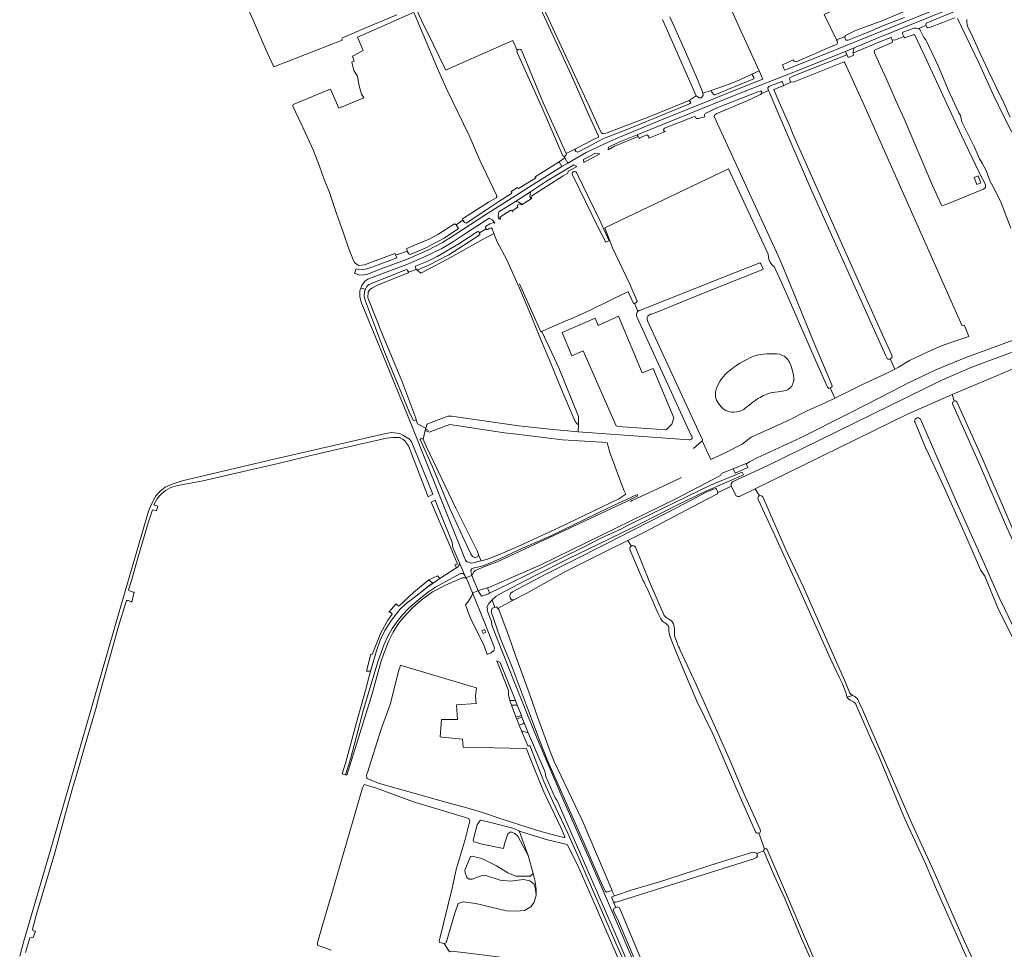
# Model space of a CAD drawing. Header units: metres. Extents: x 209813 to 223847, y 571801 to 587119.
# Tile 431 of 656: x 211811 to 212466, y 581074 to 581692. Entities that reach past the tile are written whole.
import ezdxf

# ---------------------------------------------------------------- set-up
doc = ezdxf.new("R2010")
doc.units = ezdxf.units.M
for name, color, linetype, lineweight in [('B-RO-GK-BESCHOEIING-G', 8, 'GK-BESCHOEIING', 0), ('B-RO-GR-BEPLANTING_CULTUUR_BOSPLANTSOEN-GV', 8, 'Continuous', 0), ('B-RO-GR-GRAS-GV', 8, 'Continuous', 0), ('B-RO-GR-GROENVOORZIENING-GV', 8, 'Continuous', 0), ('B-RO-KW-KUNSTWERK_DEK-GV', 8, 'Continuous', 0), ('B-RO-KW-KUNSTWERK_GEMAAL-GV', 8, 'Continuous', 0), ('B-RO-OG-TERREIN_CULTUURSCHEIDING-GV', 8, 'Continuous', 0), ('B-RO-OG-WATER_GREPPEL-GV', 8, 'Continuous', 0), ('B-RO-OG-WEG-GV', 8, 'Continuous', 0), ('B-RO-VH-ONVERHARD-GV', 8, 'Continuous', 0), ('B-RO-VH-VERHARDING_OPEN-GV', 8, 'Continuous', 0), ('B-RO-VH-VERHARDING_PUIN-GV', 8, 'Continuous', 0)]:
    doc.layers.add(name, color=color, linetype=linetype, lineweight=lineweight)
doc.linetypes.add('GK-BESCHOEIING', pattern='A,30,-5,[1,NLCS.shx,S=1,R=0,X=0,Y=0],-5', length=40)

msp = doc.modelspace()

# ---------------------------------------------------------------- linework, layer by layer
at = {"layer": 'B-RO-GK-BESCHOEIING-G', "flags": 128}
for points in [[(212407.11, 581686.063), (212408.761, 581685.726)], [(212408.761, 581685.726), (212408.924, 581685.693)], [(212413.48, 581688.314), (212413.761, 581687.713)], [(212413.761, 581687.713), (212414.285, 581686.592)], [(212398.883, 581680.491), (212398.144, 581682.199)], [(212399.038, 581680.133), (212398.883, 581680.491)], [(212323.312, 581651.208), (212322.96, 581652.011)], [(212323.78, 581650.139), (212323.312, 581651.208)], [(212318.595, 581649.326), (212318.363, 581649.935)], [(212318.882, 581648.53), (212318.595, 581649.326)], [(212131.02, 581558.921), (212130.565, 581559.57)], [(212138.25, 581564.689), (212138.421, 581564.447)], [(212138.421, 581564.447), (212138.904, 581563.763)], [(212101.25, 581555.211), (212101.828, 581554.404)], [(212101.828, 581554.404), (212102.184, 581553.907)], [(212105.739, 581558.292), (212106.426, 581557.392)], [(212106.426, 581557.392), (212106.813, 581556.883)], [(212120.75, 581553.347), (212121.21, 581552.581)], [(212121.21, 581552.581), (212121.404, 581552.259)], [(212068.7, 581537.795), (212069.338, 581536.556)], [(212305.375, 581526.075), (212303.835, 581529.227)], [(212309.104, 581532.001), (212309.967, 581530.336)], [(212069.403, 581524.178), (212069.023, 581524.886)], [(212157.513, 581484.093), (212152.453, 581495.668), (212143.451, 581515.946)], [(212219.788, 581503.005), (212220.88, 581503.692)], [(212181.91, 581422.659), (212182.738, 581422.642)], [(212182.738, 581422.642), (212182.738, 581424.844)], [(212081.084, 581420.058), (212080.893, 581419.625), (212081.279, 581419.373)], [(212081.527, 581421.065), (212081.084, 581420.058)], [(212081.279, 581419.373), (212082.805, 581418.377)], [(212259.054, 581406.538), (212264.819, 581411.522)], [(212277.751, 581389.873), (212278.503, 581390.251), (212285.459, 581392.931)], [(212217.298, 581371.262), (212218.346, 581371.971), (212235.246, 581379.714), (212249.82, 581386.582), (212251.026, 581387.275)]]:
    msp.add_lwpolyline(points, dxfattribs=at)
at = {"layer": 'B-RO-GR-BEPLANTING_CULTUUR_BOSPLANTSOEN-GV', "flags": 128}
msp.add_lwpolyline([(212117.73, 581159.429), (212117.084, 581158.904), (212115.191, 581156.373), (212112.518, 581146.122), (212113.016, 581145.002), (212118.594, 581143.492), (212132.871, 581140.651), (212133.458, 581143.604), (212135.583, 581150.364), (212137.617, 581151.751), (212140.206, 581150.641), (212142.356, 581148.821), (212149.104, 581135.928), (212143.192, 581152.224), (212138.924, 581153.97), (212125.818, 581157.454)], close=True, dxfattribs=at)
msp.add_lwpolyline([(212152.532, 581124.009), (212150.806, 581122.174), (212141.044, 581122.228), (212135.65, 581124.387), (212128.146, 581129.116), (212118.38, 581133.84), (212111.864, 581135.518), (212110.86, 581135.218), (212107.097, 581126.211), (212107.309, 581124.414), (212108.471, 581121.383), (212109.88, 581120.273), (212111.958, 581120.079), (212118.51, 581122.616), (212120.377, 581122.74), (212130.597, 581119.55), (212137.439, 581118.871), (212145.969, 581119.927), (212150.386, 581119.023), (212153.159, 581116.834), (212154.002, 581113.403), (212154.516, 581109.494)], dxfattribs=at)
at = {"layer": 'B-RO-GR-GRAS-GV', "flags": 128}
for points in [[(212144.639, 581671.354), (212159.399, 581636.008), (212174.339, 581602.731), (212180.598, 581605.676), (212191.655, 581611.461), (212195.834, 581613.48), (212195.884, 581614.286), (212189.665, 581627.716), (212178.18, 581654.06), (212172.623, 581666.06), (212153.203, 581708.374), (212140.555, 581734.047), (212116.839, 581786.937)], [(212048.778, 581754.424), (212050.194, 581750.908), (212050.96, 581751.188), (212051.977, 581750.202), (212079.092, 581689.206), (212082.586, 581682.197), (212093.572, 581659.896), (212094.275, 581658.178), (212138.983, 581677.846), (212141.905, 581671.222)], [(212243.353, 581693.464), (212253.852, 581670.201), (212261.689, 581651.776), (212264.731, 581644.831), (212265.328, 581642.824), (212270.942, 581644.483), (212282.809, 581648.798), (212289.82, 581651.637), (212302.753, 581657.615), (212289.477, 581686.72), (212278.994, 581710.185)], [(212154.96, 581709.123), (212164.055, 581689.412), (212179.901, 581654.934), (212189.914, 581633.794), (212196.848, 581618.363), (212197.908, 581616.332), (212198.63, 581615.892), (212199.405, 581615.768), (212201.589, 581616.42), (212228.91, 581626.741), (212253.449, 581636.724), (212256.247, 581637.826), (212260.792, 581640.897), (212238.42, 581691.811)], [(211960.964, 581703.145), (211966.44, 581690.767), (211974.835, 581671.86), (211980.142, 581660.191), (212025.457, 581678.012), (212025.191, 581678.585), (212025.395, 581679.158), (212025.792, 581679.529), (212041.759, 581686.371), (212061.862, 581694.829)], [(212095.066, 581645.232), (212088.967, 581659.204), (212073.985, 581694.356), (212073.117, 581696.346), (212072.927, 581696.511), (212042.893, 581683.06), (212035.615, 581679.99), (212039.366, 581671.04), (212032.449, 581667.464), (212033.47, 581664.161), (212032.024, 581663.301), (212033.347, 581657.771), (212035.596, 581654), (212036.588, 581648.643), (212038.44, 581642.16), (212039.763, 581640.176), (212039.895, 581639.779), (212023.293, 581632.701), (212017.652, 581645.489), (212016.189, 581644.916)], [(212432.603, 581692.976), (212424.785, 581689.665), (212416.784, 581686.713), (212414.852, 581686.22), (212414.285, 581686.592), (212413.761, 581687.713), (212408.761, 581685.726), (212408.924, 581685.693), (212409.485, 581685.045), (212412.204, 581679.735), (212413.578, 581678.149), (212421.863, 581660.972), (212424.318, 581655.183), (212428.506, 581644.938), (212435.622, 581629.607), (212436.609, 581627.942), (212437.564, 581623.687), (212445.809, 581607.336), (212449.339, 581599.067), (212451.095, 581596.323), (212453.607, 581591.42), (212456.358, 581583.974), (212459.217, 581578.902), (212463.724, 581569.849), (212470.12, 581553.025)], [(212470.798, 581616.841), (212465.067, 581628.152), (212458.494, 581641.447), (212448.942, 581662.434), (212434.643, 581692.328)], [(212440.883, 581691.813), (212440.857, 581690.283), (212441.099, 581688.413), (212441.612, 581686.551), (212443.656, 581682.365), (212449.951, 581668.666), (212455.186, 581657.505), (212460.111, 581647.146), (212465.441, 581636.358), (212469.748, 581626.905)], [(211992.595, 581634.18), (211998.318, 581622.416), (212006.12, 581605.103), (212010.45, 581594.239), (212013.51, 581585.395), (212016.8, 581577.309), (212021.83, 581562.684), (212026.213, 581550.253), (212030.007, 581539.197), (212032.953, 581531.598), (212033.728, 581530.101), (212034.908, 581529.202), (212036.68, 581528.222), (212040.238, 581528.645), (212060.429, 581536.265), (212061.013, 581535.248), (212062.186, 581535.56), (212068.7, 581537.795), (212068.412, 581538.891), (212068.44, 581539.42), (212073.253, 581541.429), (212083.425, 581545.756), (212089.034, 581548.874), (212100.088, 581556.001), (212101.25, 581555.211), (212105.739, 581558.292), (212105.617, 581559.147), (212122.856, 581570.217), (212127.832, 581573.277), (212128.301, 581573.928), (212128.196, 581575.022), (212116.996, 581598.242), (212110.032, 581614.661), (212095.066, 581645.232)], [(212016.053, 581644.764), (211992.823, 581635.301)], [(212389.765, 581466.152), (212389.042, 581465.76), (212388.474, 581465.859), (212387.813, 581466.338), (212386.681, 581468.651), (212373.505, 581498.302), (212337.176, 581579.198), (212315.469, 581629.547), (212309.701, 581643.223), (212309.054, 581644.487), (212304.178, 581642.305), (212303.735, 581641.863), (212294.845, 581637.788), (212274.525, 581629.163), (212273.255, 581628.369), (212272.938, 581627.368), (212316.617, 581531.662), (212323.499, 581515.101), (212338.606, 581478.047), (212351.093, 581448.83), (212351.216, 581447.751), (212350.292, 581446.857), (212350.064, 581446.777)], [(212228.41, 581491.43), (212265.002, 581412.33), (212264.819, 581411.522), (212270.591, 581399.216), (212279.671, 581403.322), (212291.544, 581409.432), (212297.407, 581414.156), (212321.564, 581424.895), (212334.658, 581431.598), (212346.69, 581436.789), (212353.138, 581439.915), (212350.064, 581446.777), (212349.151, 581446.456), (212348.165, 581447.196), (212339.302, 581467.239), (212332.446, 581482.918), (212321.489, 581508.434), (212318.484, 581514.847), (212312.841, 581527.535), (212311.608, 581528.257), (212309.967, 581530.336), (212309.104, 581532.001), (212308.715, 581535.701), (212282.328, 581592.556), (212200.06, 581553.236), (212205.309, 581539.918), (212216.69, 581515.888), (212221.597, 581504.379), (212220.88, 581503.692), (212219.788, 581503.005)], [(212182.738, 581422.642), (212181.91, 581422.659), (212180.383, 581424.389), (212172.528, 581443.132), (212164.439, 581462.536), (212156.282, 581482.009), (212150.657, 581495.755), (212143.424, 581513.141), (212134.96, 581531.97), (212128.659, 581543.988), (212126.439, 581549.418)], [(212223.79, 581498.434), (212279.064, 581520.459), (212303.256, 581529.998), (212303.835, 581529.227), (212305.375, 581526.075), (212305.258, 581525.457), (212272.773, 581512.616), (212231.31, 581495.85)], [(212075.209, 581525.406), (212075.008, 581525.401), (212074.699, 581525.64), (212070.221, 581524.008), (212069.403, 581524.178), (212069.581, 581523.433), (212069.368, 581523.243), (212049.073, 581515.067), (212045.303, 581513.149), (212043.67, 581511.998), (212043.385, 581511.575), (212042.731, 581510.417), (212042.657, 581506.931), (212043.314, 581505.157), (212052.15, 581482.868), (212065.265, 581451.521), (212074.585, 581426.685), (212074.703, 581425.497), (212075.691, 581422.847), (212081.084, 581420.058), (212081.527, 581421.065), (212081.731, 581422.801), (212095.752, 581427.951), (212098.249, 581428.097), (212143.067, 581421.603), (212163.335, 581419.265), (212182.479, 581417.657)], [(212219.788, 581503.005), (212219.279, 581502.97), (212215.918, 581510.22), (212215.5, 581510.618), (212214.414, 581510.294), (212190.301, 581498.441), (212177.396, 581492.471), (212175.841, 581492.138), (212157.513, 581484.093), (212158.389, 581483.874), (212169.5, 581460.061), (212182.622, 581427.812), (212182.738, 581422.642), (212182.479, 581417.657), (212256.255, 581412.339)], [(212222.171, 581497.712), (212219.788, 581503.005)], [(212244.602, 581422.749), (212246.055, 581426.988), (212232.29, 581459.758), (212224.892, 581456.827), (212209.26, 581494.513), (212195.721, 581488.395), (212193.746, 581493.245)], [(212244.602, 581422.749), (212240.944, 581418.863), (212208.841, 581421.096), (212207.663, 581421.659), (212185.742, 581471.435), (212178.233, 581468.165), (212171.812, 581483.576), (212193.746, 581493.245)], [(212257.566, 581415.171), (212221.661, 581493.634)], [(212521.345, 581463.566), (212517.591, 581465.438), (212512.241, 581467.473), (212505.87, 581469.127), (212501.225, 581469.558), (212496.109, 581468.749), (212477.392, 581461.905), (212431.083, 581442.388)], [(212353.138, 581439.915), (212361.747, 581444.088), (212372.759, 581449.661), (212386.244, 581455.932), (212393.025, 581459.312)], [(212432.428, 581438.116), (212431.083, 581442.388), (212430.707, 581442.23), (212401.465, 581429.31), (212300.029, 581379.654)], [(212466.615, 581356.008), (212449.939, 581394.482), (212440.847, 581414.902), (212431.399, 581436.249)], [(212425.721, 581380.488), (212413.762, 581406.243), (212413.595, 581406.54), (212406.448, 581423.699)], [(212409.966, 581425.92), (212421.727, 581399.035), (212434.709, 581369.487), (212451.767, 581331.612), (212462.441, 581307.541), (212472.384, 581286.803), (212479.127, 581273.359), (212485.056, 581261.465), (212491.478, 581245.819), (212496.326, 581235.814), (212507.622, 581209.399), (212514.859, 581191.613), (212532.121, 581149.369)], [(212287.424, 581375.126), (212284.077, 581381.497), (212275.126, 581376.932), (212275.009, 581376.354), (212262.662, 581369.991), (212226.145, 581350.68), (212215.411, 581345.417), (212217.727, 581341.719)], [(212302.929, 581375.026), (212300.029, 581379.654), (212289.767, 581374.63)], [(212530.192, 581148.88), (212503.788, 581208.091), (212491.426, 581236.35), (212489.372, 581239.533), (212488.375, 581241.403), (212487.385, 581245.679), (212486.056, 581248.984), (212479.157, 581264.438), (212473.662, 581276.238), (212461.896, 581299.45), (212452.864, 581321.635), (212450.034, 581325.893), (212440.844, 581346.955), (212425.721, 581380.488)], [(212364.514, 581238.622), (212363.319, 581239.077), (212362.296, 581239.835), (212361.243, 581241.047), (212360.875, 581242.193), (212360.514, 581243.688), (212358.148, 581249.973), (212356.341, 581253.586), (212350.162, 581266.773), (212329.332, 581313.105), (212313.454, 581348.201), (212302.113, 581372.681)], [(212305.11, 581374.275), (212320.159, 581340.144), (212332.19, 581314.366), (212351.058, 581271.554), (212359.584, 581252.477), (212362.367, 581245.604)], [(212215.411, 581345.417), (212201.822, 581338.754), (212173.884, 581324.825), (212148.271, 581310.436), (212139.744, 581305.991), (212128.999, 581300.138), (212129.656, 581299.378), (212136.629, 581281.054), (212140.785, 581268.808), (212150.148, 581243.336), (212155.429, 581228.148), (212163.839, 581205.112), (212166.487, 581198.486), (212185.007, 581159.296), (212204.711, 581113.073), (212204.711, 581112.626), (212206.619, 581109.117), (212218.298, 581112.97), (212235.902, 581118.203), (212275.603, 581130.981), (212298.628, 581138.064), (212299.787, 581138.006), (212301.095, 581137.352), (212301.143, 581137.194)], [(212226.272, 581317.571), (212225.735, 581318.47), (212216.751, 581339.326)], [(212220.522, 581340.806), (212229.938, 581317.795), (212239.637, 581295.502)], [(212300.922, 581150.884), (212300.35, 581151.613), (212288.48, 581178.165), (212272.019, 581216.902), (212261.396, 581238.556), (212253.152, 581257.77), (212246.645, 581273.342), (212243.227, 581282.371)], [(212250.232, 581272.515), (212260.852, 581249.502), (212282.882, 581200.476), (212292.834, 581176.593), (212303.505, 581153.119), (212303.595, 581151.943), (212303.171, 581151.017), (212302.457, 581150.699), (212306.213, 581140.259), (212306.717, 581140.46), (212307.352, 581140.407), (212307.722, 581140.301), (212307.975, 581139.902), (212319.532, 581112.996), (212334.844, 581077.145), (212351.401, 581039.406), (212357.92, 581025.517), (212359.045, 581022.254)], [(212358.928, 581021.223), (212369.616, 580996.15), (212374.703, 580998.52), (212373.111, 581002.42), (212375.723, 581003.512), (212378.612, 580997.251), (212407.092, 581007.469), (212420.189, 581012.946), (212433.524, 581019.534), (212437.257, 581021.759), (212441.369, 581024.875), (212444.446, 581027.893), (212446.43, 581028.924), (212450.082, 581032.973), (212452.968, 581035.034), (212455.17, 581035.887), (212453.706, 581039.521), (212443.218, 581062.262), (212420.707, 581113.395), (212413.169, 581130.937), (212399.399, 581160.723), (212382.304, 581201.992), (212377.468, 581212.683), (212367.407, 581235.396)], [(212369.215, 581237.622), (212371.155, 581233.467), (212386.268, 581198.715), (212404.386, 581156.747), (212418.51, 581126.377), (212439.077, 581079.064), (212449.154, 581057.259), (212456.267, 581041.469), (212460.407, 581043.262), (212460.954, 581043.404), (212462.382, 581040.529), (212462.33, 581038.518), (212464.208, 581036.349), (212463.419, 581033.774), (212465.083, 581030.629)], [(212096.81, 581071.758), (212093.41, 581077.409), (212090.236, 581078.056), (212089.928, 581079.043), (212098.592, 581114.11), (212101.31, 581126.703), (212107.204, 581146.569), (212110.299, 581158.936), (212109.732, 581160.477), (212072.955, 581171.59), (212048.311, 581180.62), (212040.019, 581183.164), (212039.106, 581180.935), (212018.187, 581109.029), (212011.563, 581086.377), (212009.021, 581077.9), (212009.004, 581076.279), (212018.093, 581072.978)], [(212096.81, 581071.758), (212098.113, 581072.313), (212107.684, 581071.149), (212188.89, 581061.037), (212189.584, 581060.448), (212192.956, 581059.508), (212209.304, 581066.94), (212194.623, 581100.801), (212182.198, 581129.303), (212175.176, 581143.254), (212162.081, 581146.431), (212145.38, 581151.322), (212143.192, 581152.224), (212149.104, 581135.928), (212152.532, 581124.009)], [(212302.457, 581150.699), (212301.694, 581150.677), (212300.922, 581150.884)], [(212305.801, 581138.961), (212305.824, 581139.733), (212306.213, 581140.259)], [(212301.143, 581137.194), (212301.577, 581135.754), (212301.032, 581134.605), (212299.183, 581133.762), (212207.678, 581104.901), (212205.975, 581104.972), (212207.529, 581101.366), (212208.384, 581101.76), (212209.983, 581101.12), (212248.743, 581008.535), (212258.462, 580987.895), (212268.763, 580964.391), (212275.934, 580946.7), (212280.027, 580935.649), (212285.878, 580922.059), (212288.246, 580915.074), (212288.939, 580913.566), (212289.157, 580913.474), (212290.543, 580913.804), (212303.555, 580918.428), (212303.887, 580918.881), (212313.517, 580922.401)], [(212305.801, 581138.961), (212301.143, 581137.194)], [(212314.083, 580924.639), (212306.987, 580943.282), (212306.223, 580946.027), (212306.281, 580949.384), (212306.883, 580952), (212307.025, 580962.813), (212311.272, 580986.231), (212307.331, 580994.981), (212306.979, 580995.051), (212306.466, 580996.118), (212306.627, 580996.692), (212309.636, 580998.162), (212339.312, 581013.031), (212351.292, 581018.846), (212356.816, 581021.651), (212356.217, 581023.875), (212355.455, 581025.858), (212349.437, 581038.862), (212343.921, 581051.057), (212335.437, 581070.667), (212330.244, 581082.276), (212319.786, 581107.21), (212312.802, 581122.718), (212305.843, 581138.846)], [(212154.516, 581109.494), (212153.256, 581104.915), (212150.875, 581101.74), (212146.647, 581099.232), (212140.976, 581098.893), (212134.735, 581099.094), (212114.419, 581103.908), (212106.056, 581105.03), (212102.639, 581104.07), (212100.308, 581097.532), (212094.617, 581077.924), (212093.41, 581077.409)]]:
    msp.add_lwpolyline(points, dxfattribs=at)
for points in [[(212391.974, 581714.002), (212391.762, 581713.852), (212348.477, 581696.222), (212345.889, 581695.066), (212354.126, 581678.235), (212359.883, 581680.417), (212360.119, 581681.065), (212366.368, 581684.204), (212367.992, 581684.784), (212383.824, 581690.709), (212399.135, 581697.097), (212398.936, 581698.3)], [(212391.174, 581677.94), (212391.44, 581677.188), (212391.139, 581676.477), (212379.451, 581671.462), (212379.31, 581670.536), (212379.461, 581669.549), (212382.108, 581663.64), (212387.582, 581651.664), (212393.407, 581638.415), (212399.251, 581625.645), (212417.948, 581581.448), (212424.041, 581568.266), (212424.933, 581568.114), (212426.351, 581568.484), (212451.853, 581578.897), (212453.255, 581580.084), (212453.148, 581582.081), (212449.264, 581589.635), (212437.205, 581614.671), (212413.717, 581665.356), (212406.299, 581681.283), (212405.673, 581681.895), (212399.609, 581679.525), (212399.038, 581680.133), (212398.883, 581680.491), (212393.435, 581678.343)], [(212437.444, 581488.479), (212372.395, 581635.186), (212359.744, 581663.039), (212359.218, 581663.721), (212326.029, 581650.324), (212323.78, 581650.139), (212318.762, 581647.682), (212312.489, 581645.142), (212314.563, 581640.327), (212323.569, 581619.655), (212324.96, 581616.178), (212356.723, 581544.957), (212384.704, 581482.06), (212390.951, 581468.534), (212391.151, 581467.392), (212390.991, 581466.816), (212389.765, 581466.152), (212393.025, 581459.312), (212395.421, 581460.506), (212402.802, 581465.137), (212414.132, 581470.407), (212424.497, 581474.948), (212434.788, 581478.509), (212442.169, 581480.934), (212439.317, 581488.381), (212438.861, 581488.17)], [(212445.724, 581586.79), (212448.475, 581587.798), (212450.19, 581583.118), (212447.439, 581582.11)], [(212116.905, 581549.898), (212117.032, 581548.883), (212115.663, 581547.605), (212096.412, 581535.372), (212083.48, 581528.592), (212075.834, 581525.421), (212075.209, 581525.406), (212077.909, 581522.998), (212095.471, 581532.334), (212119.348, 581545.656), (212126.439, 581549.418), (212125.126, 581552.627), (212124.55, 581553.311), (212122.909, 581552.606), (212121.993, 581551.992), (212121.404, 581552.259), (212121.21, 581552.581)], [(212097.028, 581422.585), (212084.555, 581417.784), (212083.473, 581417.455), (212080.659, 581418.573), (212079.364, 581412.747), (212081.451, 581408.16), (212100.975, 581366.884), (212115.234, 581338.509), (212116.171, 581335.866), (212117.949, 581331.876), (212121.365, 581332.656), (212130.017, 581335.979), (212143.788, 581342.09), (212169.844, 581354.032), (212209.465, 581373.148), (212214.014, 581376.129), (212212.772, 581378.802), (212203.644, 581403.126), (212201.7, 581410.309), (212197.981, 581410.63), (212172.02, 581412.348), (212141.478, 581416.139), (212133.461, 581416.875)], [(212108.359, 581167.693), (212118.709, 581164.602), (212132.551, 581159.76), (212157.521, 581151.873), (212168.372, 581149.057), (212172.775, 581147.808), (212173.457, 581147.835), (212173.492, 581148.313), (212170.844, 581154.546), (212159.661, 581178.259), (212153.613, 581192.902), (212148.009, 581206.88), (212147.26, 581206.956), (212105.936, 581207.875), (212105.42, 581213.192), (212091.74, 581214.592), (212090.691, 581214.878), (212091.541, 581226.437), (212102.188, 581226.355), (212101.482, 581236.11), (212114.68, 581237.066), (212114.246, 581242.174), (212114.879, 581247.294), (212108.571, 581249.151), (212065.64, 581261.938), (212064.279, 581262.389), (212063.999, 581261.787), (212063.773, 581260.927), (212063.069, 581259.024), (212057.386, 581236.414), (212051.51, 581219.906), (212042.308, 581191.031), (212041.78, 581189.234), (212041.885, 581187.454), (212041.873, 581187.181), (212050.429, 581183.844), (212096.084, 581170.934)]]:
    msp.add_lwpolyline(points, close=True, dxfattribs=at)
at = {"layer": 'B-RO-GR-GRAS-GV'}
for points in [[(212141.905, 581671.222, -0.5150681), (212144.639, 581671.354)], [(212016.189, 581644.916, -0.1166243), (212016.053, 581644.764)], [(211992.823, 581635.301, 0.1887483), (211992.595, 581634.18)], [(212231.31, 581495.85, 0.5246615), (212228.41, 581491.43)], [(212281.499, 581457.024, -0.0828915), (212299.386, 581467.957)], [(212299.386, 581467.957, -0.1007902), (212316.316, 581469.237)], [(212316.316, 581469.237, -0.2145968), (212322.926, 581463.924)], [(212322.926, 581463.924, -0.0728666), (212325.506, 581455.035)], [(212273.893, 581445.072, -0.1293243), (212281.499, 581457.024)], [(212325.506, 581455.035, -0.2186823), (212324.391, 581448.043)], [(212324.391, 581448.043, -0.2248635), (212319.098, 581444.772)], [(212276.596, 581435.41, -0.257568), (212273.893, 581445.072)], [(212311.505, 581443.822, 0.0710358), (212302.341, 581439.884)], [(212319.098, 581444.772, -0.03707), (212311.505, 581443.822)], [(212286.026, 581430.687, -0.2629013), (212276.596, 581435.41)], [(212302.341, 581439.884, 0.0298805), (212292.598, 581432.515)], [(212292.598, 581432.515, -0.133353), (212286.026, 581430.687)], [(212406.448, 581423.699, -0.9989634), (212409.966, 581425.92)], [(212256.255, 581412.339, 0.8530289), (212257.566, 581415.171)], [(212289.767, 581374.63, -0.1664912), (212287.424, 581375.126)], [(212235.411, 581297.227, 0.0109665), (212226.272, 581317.571)], [(212238.092, 581292.07, -0.0517896), (212235.411, 581297.227)], [(212239.321, 581290.94, -0.0497058), (212238.092, 581292.07)], [(212242.06, 581289.038, 0.0609015), (212239.321, 581290.94)], [(212239.637, 581295.502, 0.1462035), (212242.478, 581293.369)], [(212242.478, 581293.369, -0.1246755), (212245.83, 581289.928)], [(212242.698, 581287.678, 0.0845363), (212242.06, 581289.038)], [(212243.227, 581282.371, -0.0627065), (212242.698, 581287.678)], [(212245.83, 581289.928, -0.0544441), (212246.533, 581282.057)], [(212246.533, 581282.057, 0.0369943), (212250.232, 581272.515)], [(212362.367, 581245.604, 0.1544983), (212363.825, 581243.064)], [(212363.825, 581243.064, 0.0095246), (212364.886, 581242.391)], [(212367.407, 581235.396, 0.2103016), (212364.514, 581238.622)], [(212305.843, 581138.846, -0.0293864), (212305.801, 581138.961)], [(212152.532, 581124.009, -0.077874), (212154.516, 581109.494)]]:
    msp.add_lwpolyline(points, format="xyb", dxfattribs=at)
for centre, radius, start, end in [((212224.18, 581495.383), 3.076, 97.286788, 217.723962), ((212432.966, 581436.604), 1.605, 37.458419, 194.80565), ((212303.614, 581373.473), 1.698, 28.206688, 206.264806), ((212218.69, 581339.931), 2.031, 25.522233, 194.80565)]:
    msp.add_arc(centre, radius, start, end, dxfattribs=at)
at = {"layer": 'B-RO-GR-GROENVOORZIENING-GV', "flags": 128}
for points in [[(212196.847, 581602.371), (212193.964, 581602.842), (212186.022, 581598.675), (212186.225, 581596.613)], [(212117.21, 581328.113), (212112.689, 581326.979), (212111.739, 581326.501), (212111.144, 581325.398), (212110.977, 581324.744), (212111.691, 581322.159), (212113.08, 581324.586), (212113.939, 581325.458), (212119.774, 581327.745), (212128.533, 581331.264), (212162.818, 581347.119), (212214.553, 581371.228), (212222.069, 581374.959), (212221.707, 581375.912), (212202.196, 581366.766), (212163.723, 581348.19), (212143.068, 581339.132), (212130.395, 581333.21), (212119.996, 581328.811)], [(212111.933, 581309.205), (212111.549, 581308.377), (212109.508, 581305.001), (212107.451, 581302.645), (212110.64, 581294.236), (212119.876, 581275.323), (212121.987, 581269.581), (212124.648, 581270.559), (212126.236, 581272.109), (212126.751, 581274.066), (212119.815, 581291.548), (212112.081, 581310.518)], [(212118.851, 581312.881), (212117.427, 581312.496), (212115.874, 581311.943), (212118.103, 581308.417), (212119.509, 581308.689), (212120.971, 581309.149), (212122.794, 581309.895), (212123.506, 581310.294), (212122.148, 581313.91)]]:
    msp.add_lwpolyline(points, close=True, dxfattribs=at)
at = {"layer": 'B-RO-KW-KUNSTWERK_DEK-GV', "flags": 128}
msp.add_lwpolyline([(212115.874, 581311.943), (212111.691, 581322.159), (212108.005, 581320.669), (212112.081, 581310.518)], close=True, dxfattribs=at)
at = {"layer": 'B-RO-KW-KUNSTWERK_GEMAAL-GV', "flags": 128}
msp.add_lwpolyline([(212294.209, 581396.371), (212294.09, 581396.641), (212285.459, 581392.931), (212286.769, 581390.057), (212295.332, 581393.819)], close=True, dxfattribs=at)
at = {"layer": 'B-RO-OG-TERREIN_CULTUURSCHEIDING-GV', "flags": 128}
for points in [[(212480.736, 581481.89), (212440.188, 581467.002), (212420.233, 581458.804), (212410.462, 581454.134), (212402.604, 581450.401), (212383.62, 581440.637), (212361.401, 581429.294), (212330.338, 581413.582), (212301.507, 581400.21), (212296.29, 581397.73), (212294.209, 581396.371), (212295.332, 581393.819), (212286.769, 581390.057), (212285.459, 581392.931), (212278.503, 581390.251), (212277.751, 581389.873), (212277.131, 581388.583), (212247.268, 581373.027), (212157.551, 581329.066), (212124.554, 581314.66), (212122.148, 581313.91), (212123.506, 581310.294), (212136.704, 581316.801), (212162.121, 581329.22), (212184.622, 581340.326), (212197.572, 581346.79), (212211.142, 581353.116), (212215.746, 581355.576), (212270.376, 581382.168), (212291.551, 581390.688), (212292.317, 581388.963), (212281.235, 581384.147), (212266.851, 581378.02), (212247.978, 581368.754), (212222.678, 581356.006), (212203.341, 581346.557), (212175.832, 581333.056), (212153.731, 581321.991), (212133.093, 581311.282), (212127.811, 581308.266), (212125.165, 581305.982), (212127.08, 581300.874), (212128.136, 581301.136), (212128.999, 581300.138), (212139.744, 581305.991)], [(212139.744, 581305.991), (212138.145, 581305.95), (212137.262, 581307.072), (212137.039, 581308.881), (212137.412, 581310.024), (212138.835, 581311.203), (212160.542, 581322.703), (212178.153, 581331.504), (212201.388, 581343.392), (212219.215, 581352.356), (212241.296, 581363.837), (212258.01, 581372.413), (212267.632, 581377.427), (212272.329, 581379.438), (212273.935, 581379.824), (212274.369, 581379.524), (212274.898, 581378.65), (212275.243, 581377.511), (212275.126, 581376.932), (212284.077, 581381.497), (212284.152, 581382.969), (212285.139, 581384.259), (212308.493, 581395.277), (212424.669, 581452.184), (212444.169, 581460.561), (212496.684, 581480.089)]]:
    msp.add_lwpolyline(points, dxfattribs=at)
at = {"layer": 'B-RO-OG-WATER_GREPPEL-GV'}
for points in [[(212141.905, 581671.222, 0.23796), (212141.747, 581669.72)], [(212172.259, 581601.022, 0.1415721), (212172.987, 581600.75)], [(212181.205, 581590.077, 0.9830755), (212178.685, 581588.442)], [(212366.861, 581241.289, -0.018335), (212364.886, 581242.391)], [(212369.215, 581237.622, 0.163849), (212366.861, 581241.289)]]:
    msp.add_lwpolyline(points, format="xyb", dxfattribs=at)
at = {"layer": 'B-RO-OG-WATER_GREPPEL-GV', "flags": 128}
for points in [[(212173.664, 581600.864), (212174.177, 581601.234), (212174.446, 581601.864), (212174.471, 581602.36), (212174.339, 581602.731), (212159.399, 581636.008), (212144.639, 581671.354)], [(212141.747, 581669.72), (212158.161, 581633.505), (212172.259, 581601.022)], [(212172.987, 581600.75), (212173.664, 581600.864)], [(212178.659, 581588.483), (212195.982, 581552.933), (212200.764, 581543.696), (212201.705, 581544.085)], [(212201.705, 581544.085), (212202.939, 581544.594), (212197.099, 581557.647), (212181.205, 581590.077)], [(212431.399, 581436.249), (212440.847, 581414.902), (212449.939, 581394.482), (212466.615, 581356.008), (212492.897, 581297.052), (212513.478, 581249.433), (212522.899, 581227.774), (212528.538, 581213.383), (212573.019, 581111.183), (212585.342, 581083.561), (212589.258, 581074.084), (212591.356, 581074.641), (212575.64, 581110.298), (212561.751, 581143.121), (212534.709, 581205.306), (212529.698, 581217.442), (212528.6, 581221.414)], [(212526.233, 581226.995), (212509.488, 581266.68), (212483.209, 581325.363), (212451.486, 581399.209), (212434.24, 581437.58)], [(212364.886, 581242.391), (212361.181, 581241.24), (212361.243, 581241.047), (212362.296, 581239.835), (212363.319, 581239.077), (212364.514, 581238.622)], [(212367.407, 581235.396), (212377.468, 581212.683), (212382.304, 581201.992), (212399.399, 581160.723), (212413.169, 581130.937), (212420.707, 581113.395), (212443.218, 581062.262), (212453.706, 581039.521)], [(212456.477, 581041.003), (212449.154, 581057.259), (212439.077, 581079.064), (212418.51, 581126.377), (212404.386, 581156.747), (212386.268, 581198.715), (212371.155, 581233.467), (212369.215, 581237.622)]]:
    msp.add_lwpolyline(points, dxfattribs=at)
at = {"layer": 'B-RO-OG-WEG-GV', "flags": 128}
for points in [[(212451.084, 581707.621), (212380.886, 581679.218), (212365.848, 581672.981), (212365.091, 581669.367), (212381.179, 581676.282), (212390.223, 581679.736), (212390.63, 581679.478), (212391.174, 581677.94), (212393.435, 581678.343), (212398.883, 581680.491), (212398.144, 581682.199), (212398.397, 581683.242), (212405.775, 581686.034), (212407.11, 581686.063), (212408.761, 581685.726), (212413.761, 581687.713), (212413.48, 581688.314), (212413.723, 581689.238), (212437.606, 581698.966)], [(212399.38, 581693.032), (212386.174, 581687.961), (212376.752, 581684.103), (212370.729, 581681.548), (212361.941, 581677.949), (212360.487, 581677.998), (212359.646, 581679.769), (212359.883, 581680.417), (212354.126, 581678.235), (212354.242, 581677.999), (212354.564, 581677.566), (212354.773, 581676.074), (212354.385, 581675.201), (212351.834, 581674.257), (212327.357, 581663.635), (212326.008, 581664.032), (212325.428, 581664.884), (212318.379, 581661.525), (212319.71, 581658.02), (212339.668, 581666.076), (212418.818, 581697.939)], [(212361.047, 581668.376), (212360.063, 581670.582), (212351.785, 581667.149), (212328.04, 581657.689), (212288.46, 581642.056), (212240.264, 581622.609), (212221.662, 581615.081)], [(212239.772, 581619.546), (212259.797, 581627.319), (212260.45, 581627.032), (212260.883, 581626.029), (212262.486, 581625.842), (212266.673, 581626.966), (212266.366, 581628.277), (212266.878, 581629.275), (212275.261, 581633.294), (212301.809, 581643.731), (212303.493, 581644.018), (212304.065, 581644.041), (212304.6, 581643.335), (212304.178, 581642.305), (212309.054, 581644.487), (212308.667, 581645.243), (212308.46, 581646.353), (212309.111, 581647.249), (212317.74, 581650.567), (212318.363, 581649.935), (212318.882, 581648.53), (212318.797, 581648.07), (212318.762, 581647.682), (212323.78, 581650.139), (212322.96, 581652.011), (212323.087, 581652.996), (212324.69, 581653.829), (212361.047, 581668.376)], [(212222.237, 581614.004), (212222.985, 581612.605), (212223.32, 581613.133), (212227.971, 581614.965)], [(212229.418, 581613.595), (212229.482, 581612.928), (212240.463, 581617.199)], [(212041.032, 581512.43), (212041.932, 581514.184), (212043.224, 581515.49), (212068.258, 581525.447), (212068.615, 581525.354), (212069.023, 581524.886), (212069.403, 581524.178), (212070.221, 581524.008), (212074.699, 581525.64), (212074.202, 581527.117), (212074.264, 581527.654), (212082.108, 581530.911), (212088.7, 581534.08), (212103.14, 581542.671), (212115.175, 581550.649), (212116.164, 581550.794), (212116.905, 581549.898), (212121.21, 581552.581), (212120.75, 581553.347), (212120.839, 581554.057), (212123.764, 581555.847), (212126.196, 581556.736), (212126.698, 581556.294), (212126.975, 581556.534), (212125.147, 581558.635), (212123.328, 581559.602), (212108.117, 581549.917), (212098.781, 581543.732), (212091.749, 581539.422), (212079.686, 581533.656), (212068.551, 581528.941), (212050.177, 581521.933), (212042.63, 581519.007), (212040.514, 581517.698), (212038.622, 581514.913)], [(212038.622, 581514.913), (212037.222, 581511.299), (212037.228, 581507.564), (212038.117, 581503.769), (212054.545, 581463.885), (212070.857, 581423.792), (212094.434, 581364.879), (212107.54, 581332.223), (212108.434, 581331.273), (212109.408, 581330.836), (212111.353, 581330.186), (212113.665, 581330.707), (212115.749, 581331.373), (212117.949, 581331.876), (212116.171, 581335.866), (212115.416, 581334.517), (212113.966, 581333.981), (212113.569, 581333.976), (212112.134, 581334.685), (212110.972, 581336.43), (212106.704, 581345.824), (212096.872, 581367.131), (212085.522, 581394.225), (212077.381, 581412.394), (212077.774, 581412.908), (212078.7, 581413.119), (212079.364, 581412.747), (212080.893, 581419.625), (212081.084, 581420.058), (212075.691, 581422.847), (212074.703, 581425.497), (212073.423, 581425.157), (212072.725, 581425.314), (212070.091, 581430.999), (212053.556, 581470.786), (212040.993, 581504.542), (212040.338, 581506.609), (212040.117, 581507.746), (212040.345, 581510.861), (212041.032, 581512.43), (212037.922, 581513.106)], [(212067.559, 581410.972), (212069.557, 581408.206), (212081.221, 581378.329), (212082.577, 581374.441), (212085.701, 581376.089), (212073.438, 581406.833), (212071.688, 581410.863), (212070.302, 581412.807), (212066.387, 581415.236), (212063.826, 581416.5), (212058.383, 581417.121), (212054.487, 581416.482), (211978.364, 581398.93), (211919.104, 581385.083), (211912.492, 581382.901), (211907.883, 581380.771), (211904.456, 581378.167), (211901.676, 581375.049), (211898.931, 581370.054), (211896.76, 581364.844), (211877.634, 581299.505), (211832.895, 581144.026), (211813.619, 581078.321), (211811.079, 581068.889)], [(211916.214, 581381.984), (211932.921, 581385.048), (211982.843, 581396.483), (212010.17, 581403.263), (212029.681, 581407.678), (212055.007, 581413.374), (212059.391, 581413.923), (212063.29, 581413.901), (212063.581, 581413.82), (212065.829, 581412.753), (212067.303, 581411.338), (212067.559, 581410.972)], [(211814.905, 581071.507), (211817.775, 581081.125), (211818.965, 581081.678), (211820.057, 581081.379), (211821.548, 581085.559), (211819.988, 581085.908), (211819.556, 581086.916), (211822.207, 581096.907), (211834.36, 581137.608), (211840.963, 581161.414), (211845.937, 581179.862), (211849.365, 581190.787), (211854.555, 581209.561), (211862.122, 581234.995), (211863.099, 581239.013), (211877.071, 581289.012), (211881.548, 581304.195), (211882.043, 581305.437), (211883.268, 581305.394), (211884.899, 581304.884), (211885.595, 581304.289), (211887.261, 581311.019), (211886.571, 581310.966), (211883.628, 581312.094), (211883.51, 581312.539), (211885.72, 581319.447), (211889.813, 581334.57), (211893.818, 581347.969), (211896.398, 581357.098), (211898.629, 581363.789), (211899.447, 581365.672), (211902.015, 581365.154), (211902.947, 581368.192), (211900.855, 581368.855), (211900.375, 581369.126), (211902.453, 581373.143), (211904.108, 581375.051)], [(212228.669, 581046.046), (212208.475, 581093.736), (212205.781, 581099.378), (212206.357, 581100.826), (212207.529, 581101.366), (212204.668, 581108.173), (212206.619, 581109.117), (212204.711, 581112.626), (212201.186, 581111.484), (212200.423, 581112.126), (212196.634, 581120.443), (212186.134, 581144.48), (212161.942, 581199.166), (212156.785, 581212.559), (212155.396, 581216.109), (212149.777, 581230.909), (212138.531, 581261.089), (212130.642, 581280.574), (212126.043, 581293.529), (212124.531, 581297.984), (212125.165, 581300.4), (212127.08, 581300.874), (212125.165, 581305.982), (212122.911, 581303.51), (212121.719, 581300.935), (212122.22, 581299.855), (212121.958, 581298.733), (212124.699, 581291.537), (212125.02, 581289.116), (212140.168, 581250.861), (212153.311, 581217.884), (212171.613, 581175.223), (212191.206, 581130.422), (212210.388, 581086.329), (212224.276, 581053.509)]]:
    msp.add_lwpolyline(points, dxfattribs=at)
for points in [[(212256.247, 581637.826), (212256.711, 581637.415), (212257.013, 581636.932), (212257.223, 581636.425), (212256.504, 581635.788), (212224.192, 581622.39), (212210.974, 581617.146), (212199.349, 581612.583), (212188.208, 581606.636), (212182.267, 581603.654), (212181.482, 581603.835), (212181.074, 581603.961), (212180.855, 581604.099), (212180.451, 581604.738), (212180.598, 581605.676), (212174.339, 581602.731), (212174.471, 581602.36), (212174.446, 581601.864), (212174.177, 581601.234), (212173.664, 581600.864), (212172.987, 581600.75), (212173.457, 581599.685), (212175.521, 581596.331), (212187.703, 581603.232), (212199.917, 581609.07), (212209.51, 581613.239), (212237.899, 581625.027), (212271.958, 581638.802), (212295.05, 581648.067), (212305.26, 581652.188), (212302.753, 581657.615), (212297.941, 581655.322), (212299.253, 581653.155), (212299.165, 581652.415), (212273.32, 581641.58), (212272.862, 581641.597), (212271.193, 581643.473), (212270.942, 581644.483), (212265.351, 581642.749), (212265.49, 581641.34), (212264.505, 581639.74), (212263.002, 581639.729), (212260.792, 581640.897)], [(212202.552, 581606.942), (212202.332, 581605.155), (212206.518, 581607.603), (212222.237, 581614.004), (212221.662, 581615.081), (212209.37, 581610.106)], [(212068.7, 581537.795), (212062.186, 581535.56), (212061.013, 581535.248), (212061.879, 581533.365), (212057.19, 581531.574), (212045.186, 581527.111), (212041.84, 581525.943), (212038.757, 581525.358), (212036.679, 581525.54), (212034.727, 581525.881), (212033.783, 581523.108), (212037.295, 581521.802), (212039.577, 581521.894), (212042.326, 581522.435), (212050.769, 581525.673), (212069.482, 581532.679), (212082.517, 581538.35), (212092.181, 581543.514), (212100.521, 581548.735), (212120.429, 581561.618), (212154.224, 581583.158), (212171.527, 581594), (212169.881, 581597.197), (212153.838, 581587.177), (212154.271, 581586.682), (212154.11, 581586.35), (212142.788, 581579.427), (212142.385, 581579.608), (212142.053, 581580.08), (212137.893, 581577.447), (212138.349, 581576.776), (212138.135, 581575.986), (212130.387, 581571.163), (212120.974, 581565.072), (212107.942, 581556.275), (212106.813, 581556.883), (212105.739, 581558.292), (212101.25, 581555.211), (212102.184, 581553.907), (212102.831, 581552.826), (212093.284, 581546.264), (212080.614, 581539.636), (212070.647, 581535.486), (212069.841, 581535.988), (212069.338, 581536.556)], [(212177.878, 581592.088), (212181.55, 581594.079), (212179.623, 581595.177), (212177.28, 581593.897), (212161.365, 581584.169), (212150.691, 581577.117), (212150.29, 581573.836), (212151.21, 581572.547), (212151.593, 581572.79), (212151.309, 581573.28), (212151.661, 581574.548), (212172.468, 581587.884), (212175.605, 581589.688), (212175.788, 581590.955)], [(212138.421, 581564.447), (212142.361, 581566.964), (212142.073, 581567.458), (212142.02, 581568.315), (212143.579, 581569.209), (212144.558, 581568.748), (212144.716, 581568.431), (212145.201, 581568.738), (212142.923, 581570.291), (212140.758, 581570.713), (212129.636, 581563.828), (212129.29, 581561.269), (212129.755, 581558.909), (212130.56, 581559.589), (212130.371, 581560.316), (212137.566, 581565.075), (212138.25, 581564.689)], [(212084.622, 581370.873), (212090.711, 581356.779), (212095.698, 581345.213), (212096.328, 581343.478), (212101.972, 581330.212), (212101.962, 581329.537), (212100.996, 581329.074), (212100.359, 581329.433), (212101.406, 581327.109), (212102.41, 581327.803), (212103.641, 581329.771), (212099.183, 581340.726), (212098.555, 581344.227), (212088.442, 581369.217), (212087.283, 581372.122)], [(212107.162, 581322.093), (212106.323, 581323), (212105.588, 581323.366), (212104.247, 581323.407), (212087.64, 581314.288), (212082.984, 581311.174), (212076.701, 581306.299), (212069.842, 581300.41), (212065.528, 581295.877), (212062.713, 581292.439), (212058.73, 581286.774), (212055.599, 581281.297), (212053.151, 581275.825), (212049.534, 581265.395), (212039.757, 581233.088), (212031.082, 581199.974), (212027.604, 581189.582), (212028.685, 581189.267), (212034.181, 581207.073), (212045.476, 581243.294), (212051.225, 581264.404), (212053.106, 581270.294), (212056.589, 581278.561), (212059.423, 581284.29), (212062.567, 581289.459), (212065.666, 581293.503), (212072.09, 581300.367), (212078.322, 581305.967), (212085.649, 581311.17), (212094.148, 581315.714), (212105.29, 581320.445), (212107.615, 581320.522), (212107.801, 581320.592)], [(212048.153, 581276.119), (212045.515, 581269.574), (212044.642, 581269.688), (212041.713, 581258.48), (212044.364, 581258.51), (212048.047, 581271.217), (212050.734, 581279.011), (212053.936, 581285.46), (212058.313, 581292.286), (212063.758, 581299.397), (212068, 581303.531), (212074.18, 581308.203), (212083.969, 581315.773), (212085.775, 581317.001), (212083.178, 581319.097), (212073.115, 581311.102), (212063.196, 581301.664), (212062.746, 581301.811), (212061.768, 581302.723), (212061.509, 581303.261), (212056.563, 581297.78), (212057.753, 581297.497), (212058.334, 581297.039), (212058.74, 581296.392), (212055.833, 581292.357), (212051.121, 581283.981)], [(212130.648, 581264.245), (212128.38, 581265.377), (212136.185, 581245.511), (212136.185, 581242.643), (212136.945, 581238.92), (212140.696, 581238.92)], [(212141.919, 581235.836), (212137.997, 581235.836), (212141.069, 581228.089), (212142.562, 581228.299), (212144.656, 581228.915)], [(212145.061, 581227.892), (212143.05, 581227.283), (212141.689, 581226.634), (212143.292, 581222.533), (212145.83, 581223.427), (212146.54, 581224.151)], [(212212.797, 581065.98), (212214.091, 581067.621), (212206.8, 581084.805), (212175.819, 581155.739), (212168.515, 581172.394), (212167.086, 581174.2), (212160.891, 581188.512), (212160.156, 581191.899), (212156.239, 581200.97), (212149.218, 581217.377), (212144.793, 581218.845), (212148.861, 581208.887), (212150.414, 581208.931), (212151.892, 581205.002), (212159.643, 581185.088), (212165.353, 581172.186), (212175.415, 581151.218), (212182.458, 581135.263), (212207.543, 581077.643)]]:
    msp.add_lwpolyline(points, close=True, dxfattribs=at)
at = {"layer": 'B-RO-OG-WEG-GV'}
for points in [[(212240.463, 581617.199, -0.7447532), (212239.772, 581619.546)], [(212227.971, 581614.965, -0.2929086), (212229.418, 581613.595)], [(211904.108, 581375.051, -0.1573964), (211916.214, 581381.984)]]:
    msp.add_lwpolyline(points, format="xyb", dxfattribs=at)
at = {"layer": 'B-RO-VH-ONVERHARD-GV', "flags": 128}
for points in [[(212360.063, 581670.582), (212361.924, 581666.412), (212365.725, 581667.979), (212365.091, 581669.367), (212365.848, 581672.981)], [(212173.457, 581599.685), (212169.881, 581597.197), (212171.527, 581594), (212175.521, 581596.331)], [(212145.201, 581568.738), (212151.21, 581572.547), (212150.29, 581573.836), (212150.691, 581577.117), (212140.758, 581570.713), (212142.923, 581570.291)], [(212137.997, 581235.836), (212141.919, 581235.836), (212140.696, 581238.92), (212136.945, 581238.92)], [(212141.689, 581226.634), (212143.05, 581227.283), (212145.061, 581227.892), (212144.656, 581228.915), (212142.562, 581228.299), (212141.069, 581228.089)], [(212149.218, 581217.377), (212146.54, 581224.151), (212145.83, 581223.427), (212143.292, 581222.533), (212144.793, 581218.845)]]:
    msp.add_lwpolyline(points, close=True, dxfattribs=at)
at = {"layer": 'B-RO-VH-VERHARDING_OPEN-GV', "flags": 128}
msp.add_lwpolyline([(212120.212, 581286.083), (212118.375, 581285.292), (212119.142, 581283.511), (212120.979, 581284.303)], close=True, dxfattribs=at)
at = {"layer": 'B-RO-VH-VERHARDING_PUIN-GV', "flags": 128}
msp.add_lwpolyline([(212027.604, 581189.582), (212031.082, 581199.974), (212039.757, 581233.088), (212049.534, 581265.395), (212053.151, 581275.825), (212055.599, 581281.297), (212058.73, 581286.774), (212062.713, 581292.439), (212065.528, 581295.877), (212069.842, 581300.41), (212076.701, 581306.299), (212082.984, 581311.174), (212087.64, 581314.288), (212104.247, 581323.407), (212105.588, 581323.366), (212106.323, 581323), (212107.162, 581322.093), (212103.641, 581329.771), (212102.41, 581327.803), (212090.404, 581320.147), (212082.365, 581314.564), (212074.18, 581308.203), (212068, 581303.531), (212063.758, 581299.397), (212058.313, 581292.286), (212053.936, 581285.46), (212050.734, 581279.011), (212048.047, 581271.217), (212043.668, 581256.108), (212041.317, 581246.521), (212035.013, 581224.42), (212027.944, 581197.878), (212025.42, 581190.23)], close=True, dxfattribs=at)
msp.add_lwpolyline([(212090.404, 581320.147), (212088.983, 581321.888), (212083.178, 581319.097), (212085.775, 581317.001)], dxfattribs=at)

doc.saveas('drawing.dxf')
